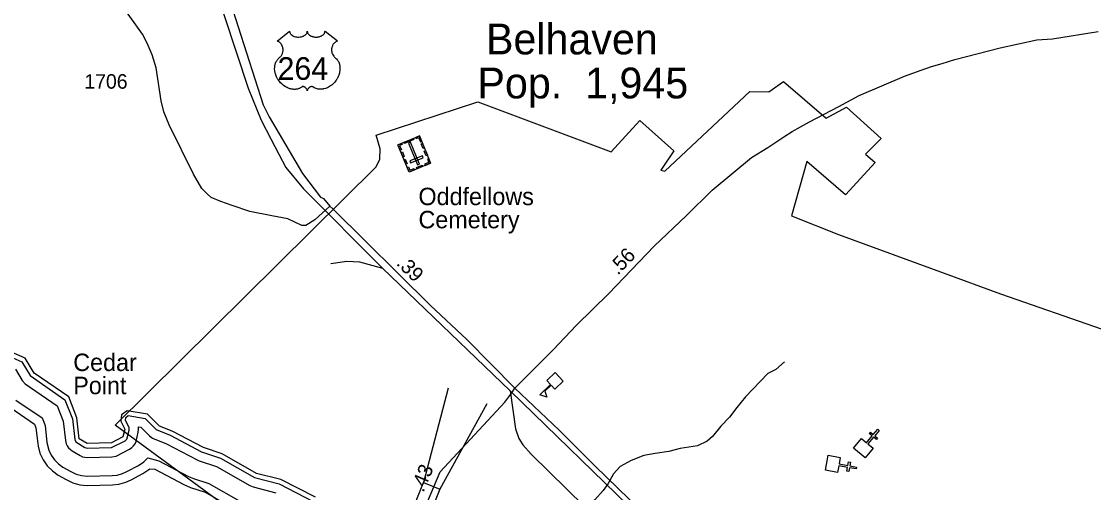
# Model space of a CAD drawing. Extents: x 2532689 to 2764727, y 536648 to 732970.
# Drawn here: x 2700009 to 2709229, y 661804 to 665861 of the extents above; entities that cross this region are included whole.
import ezdxf

# ---------------------------------------------------------------- set-up
doc = ezdxf.new("R2010")
doc.units = 0
for name, color, linetype in [('Exist Boundary Political City Limit New', 7, 'Continuous'), ('Exist Civil Demographics City Label', 7, 'Continuous'), ('Exist Cultural Cemetery CELL', 7, 'Continuous'), ('Exist Cultural Cemetery Label', 7, 'Continuous'), ('Exist Cultural Church CELL', 7, 'Continuous'), ('Exist Cultural Educational Facility High CELL', 7, 'Continuous'), ('Exist Hydrographic Buffer Line', 7, 'Continuous'), ('Exist Hydrographic Creek Double Shore', 7, 'Continuous'), ('Exist Hydrographic Creek Single Shore', 7, 'Continuous'), ('Exist Hydrographic Point Label', 7, 'Continuous'), ('Exist Railroad Mainline', 7, 'Continuous'), ('Exist Railroad Siding', 7, 'Continuous'), ('Exist Road Primary NC Attributed', 7, 'Continuous'), ('Exist Road Primary NC Mileage Hundredths English Label', 7, 'Continuous'), ('Exist Road Primary NC Structure Standard Bridge CELL', 7, 'Continuous'), ('Exist Road Primary US Attributed', 7, 'Continuous'), ('Exist Road Primary US Mileage Hundredths English Label', 7, 'Continuous'), ('Exist Road Primary US Shield CELL', 7, 'Continuous'), ('Exist Road Primary US Shield Number Label', 7, 'Continuous'), ('Exist Road Secondary Type 10 Attributed', 7, 'Continuous'), ('Exist Road Secondary Type 51 Number Label', 7, 'Continuous'), ('Map Preparation Boundary City Limit Buffer Line', 7, 'Continuous')]:
    doc.layers.add(name, color=color, linetype=linetype)

msp = doc.modelspace()

# ---------------------------------------------------------------- linework, layer by layer
at = {"layer": 'Exist Boundary Political City Limit New'}
for points in [[(2712318.2, 656036.4), (2708747.5, 657218.1), (2706648.8, 657919.2), (2703072.5, 660726.6), (2700816, 662382.8), (2703060.5, 664607.7), (2703090.8, 664675.3), (2703093.2, 664764), (2703060.8, 664880.8), (2703933.5, 665169), (2705081.2, 664738.7), (2705325.8, 665006.1), (2705620.5, 664747.4), (2705509.2, 664578.3), (2705542.5, 664571.1), (2706271.8, 665258.2), (2706437.5, 665254.2), (2706562.8, 665343)], [(2706562.8, 665343), (2706930.2, 665027.4), (2707105, 665122.1), (2707402.8, 664852), (2707268, 664717.2), (2707350.8, 664644.5), (2707096.5, 664367.2), (2706762, 664655.5), (2706631.5, 664187.9), (2707035.5, 664026.4), (2707943.5, 663693.2), (2708428.2, 663515.5), (2709303.2, 663211.8)]]:
    msp.add_lwpolyline(points, dxfattribs=at)
at = {"layer": 'Exist Cultural Cemetery CELL'}
for points in [[(2703527.9, 664639.5), (2703343.8, 664563.7), (2703246.9, 664799.1), (2703430.9, 664875)], [(2703277.5, 664811.8), (2703281.9, 664801.1), (2703261.5, 664792.8), (2703276.9, 664755.4), (2703266.6, 664751.1), (2703246.9, 664799.1)], [(2703382.2, 664842.5), (2703303.7, 664810.1), (2703299.4, 664820.7), (2703377.8, 664853)], [(2703415.9, 664625.1), (2703433.2, 664632.2), (2703356, 664819.7), (2703338.7, 664812.6)], [(2703400.4, 664862.3), (2703404.7, 664851.7), (2703425.1, 664860.1), (2703440.5, 664822.7), (2703450.8, 664826.9), (2703431, 664874.9)], [(2703457.6, 664810.3), (2703474.1, 664770.2), (2703463.6, 664765.9), (2703447.1, 664806)], [(2703284.9, 664736.6), (2703301.4, 664696.6), (2703290.9, 664692.3), (2703274.4, 664732.3)], [(2703464.3, 664686.9), (2703457.1, 664704.2), (2703348.3, 664659.3), (2703355.4, 664642.1)], [(2703483.2, 664748.1), (2703499.7, 664708.1), (2703489.2, 664703.8), (2703472.7, 664743.8)], [(2703310, 664675.7), (2703326.5, 664635.6), (2703315.9, 664631.3), (2703299.4, 664671.3)], [(2703327.2, 664603.8), (2703337.7, 664608.1), (2703350, 664578.3), (2703387.5, 664593.8), (2703391.7, 664583.5), (2703343.7, 664563.7)], [(2703459.4, 664611.3), (2703411.5, 664591.6), (2703407.2, 664602.1), (2703455.1, 664621.9)], [(2703511.4, 664679.6), (2703500.9, 664675.2), (2703513.2, 664645.5), (2703475.7, 664630), (2703479.9, 664619.7), (2703527.9, 664639.5)]]:
    msp.add_lwpolyline(points, close=True, dxfattribs=at)
at = {"layer": 'Exist Cultural Church CELL'}
for points in [[(2707232.2, 662268.7), (2707276, 662232.4), (2707324.7, 662291), (2707300.1, 662311.5), (2707310.3, 662323.8), (2707334.9, 662303.3), (2707373.3, 662349.6), (2707385.6, 662339.3), (2707347.2, 662293.1), (2707371.8, 662272.6), (2707361.6, 662260.3), (2707337, 662280.8), (2707288.4, 662222.2), (2707332.6, 662185.3), (2707264.6, 662103.4), (2707164.2, 662186.8)], [(2707051.4, 662105.8), (2707041.2, 662049.8), (2707116.1, 662036.1), (2707121.9, 662067.5), (2707137.6, 662064.7), (2707131.8, 662033.2), (2707191, 662022.3), (2707188.1, 662006.6), (2707129, 662017.4), (2707123.2, 661985.9), (2707107.5, 661988.8), (2707113.2, 662020.3), (2707038.4, 662034), (2707027.8, 661977.4), (2706923.1, 661996.6), (2706946.7, 662125)]]:
    msp.add_lwpolyline(points, close=True, dxfattribs=at)
at = {"layer": 'Exist Cultural Educational Facility High CELL'}
msp.add_lwpolyline([(2704668.2, 662762.6), (2704597.3, 662695), (2704565.6, 662728.4), (2704511.2, 662676.6), (2704526.1, 662625.8), (2704465.9, 662646.6), (2704558.9, 662735.3), (2704527.2, 662768.6), (2704598.1, 662836.2)], close=True, dxfattribs=at)
at = {"layer": 'Exist Hydrographic Buffer Line'}
for points in [[(2699776.6, 663032.6), (2700013.1, 662930.6), (2700084.2, 662810.3), (2700383, 662603.2), (2700447.6, 662438.7), (2700467, 662260.9), (2700476.1, 662239.6), (2700554.4, 662190.8), (2700574.7, 662185.3), (2700783.6, 662190.4), (2700900.7, 662248.5), (2700916.5, 662263.7), (2700935.8, 662341.2), (2700934.1, 662363.7), (2700903.8, 662425), (2700906.5, 662451.3), (2700928.2, 662466.3), (2701074.4, 662442.1), (2701168.3, 662347.1), (2701289.3, 662297.2), (2701556.9, 662155), (2701719.5, 662100.9), (2702011.9, 661934.3), (2702226.6, 661877.5), (2702518.6, 661727.3)], [(2699957.5, 662867.4), (2700015.5, 662769.5), (2700041.6, 662738.8), (2700317.6, 662550.9), (2700369.2, 662419.4), (2700387.5, 662252.2), (2700394, 662224.2), (2700402.7, 662205.2), (2700414.8, 662188.1), (2700429.5, 662173.3), (2700445.9, 662161.8), (2700514, 662121.8), (2700533.7, 662112.6), (2700554, 662107.1), (2700574.7, 662105.3), (2700785.7, 662110.5), (2700823.8, 662117.7), (2700938.5, 662178), (2700959, 662191.8), (2700973.7, 662206.6), (2700985.8, 662223.7), (2700994.4, 662242.6), (2701013.7, 662323.5), (2701016.8, 662350), (2701014.9, 662370.8), (2701035.6, 662367.4), (2701111.5, 662290.9), (2701136.7, 662271.3), (2701256.1, 662224.2), (2701519.6, 662084.3), (2701538.2, 662076.3), (2701686.7, 662027.4), (2701972.3, 661864.8), (2702001.9, 661852.8), (2702197.7, 661802.3)], [(2699961.4, 662599), (2700186.7, 662446.3), (2700212.6, 662380.8), (2700228.6, 662234.8), (2700243.7, 662169.5), (2700264.2, 662125.3), (2700292.3, 662085.2), (2700326.8, 662050.7), (2700364.9, 662023.8), (2700433, 661983.9), (2700478.9, 661962.2), (2700526.3, 661949.5), (2700574.7, 661945.3), (2700789.8, 661950.5), (2700831.2, 661954.7), (2700878.6, 661967.3), (2700915.5, 661983.9), (2701014.5, 662037.2), (2701061.7, 662069.2), (2701096.1, 662103.7), (2701189.6, 662078.3), (2701444.5, 661943), (2701488.2, 661924.3)], [(2699916.7, 662532.8), (2700121.3, 662394), (2700134, 662361.5), (2700149, 662226.1), (2700152.3, 662202.7), (2700168.5, 662142.1), (2700194.9, 662085.2), (2700231, 662033.9), (2700275.3, 661989.5), (2700324.5, 661954.8), (2700392.4, 661914.9)], [(2700392.4, 661914.9), (2700451.5, 661887), (2700512.2, 661870.8), (2700574.7, 661865.3), (2700791.4, 661870.5), (2700845.2, 661875.9), (2700906.1, 661892.1), (2700953.2, 661913.4), (2701052.3, 661966.6), (2701113.2, 662007.9), (2701156.4, 662005.3), (2701406.8, 661872.3), (2701463.2, 661848.2), (2701589.1, 661806.9), (2701853.6, 661656.2)], [(2701488.2, 661924.3), (2701621.5, 661880.4), (2701893.2, 661725.7)]]:
    msp.add_lwpolyline(points, dxfattribs=at)
at = {"layer": 'Exist Hydrographic Creek Double Shore'}
msp.add_lwpolyline([(2702536.8, 661762.8), (2702240.7, 661915.1), (2702031.8, 661969), (2701735.7, 662137.6), (2701575.8, 662190.3), (2701305.7, 662333.7), (2701196.8, 662375.3), (2701093.7, 662479.5), (2700918.8, 662508.5), (2700868.7, 662473.7), (2700862.8, 662417.5), (2700896.8, 662350), (2700881.7, 662283.7), (2700782.8, 662230.5), (2700574.7, 662225.3), (2700506.8, 662265.3), (2700486.7, 662448.3), (2700415.8, 662629.3), (2700118.7, 662830.8), (2700040.7, 662962.2), (2699796.7, 663067.3)], dxfattribs=at)
at = {"layer": 'Exist Hydrographic Creek Single Shore'}
msp.add_lwpolyline([(2706570.2, 662928.4), (2706495.8, 662864.7), (2706426.7, 662829.2), (2706237.2, 662628.9), (2706161.5, 662535.1), (2706097.4, 662451.7), (2706023.1, 662374), (2705953, 662286.4), (2705906, 662247.4), (2705823, 662205.6), (2705673.7, 662182.3), (2705576.5, 662156.2), (2705459, 662139.7), (2705361.4, 662123.6), (2705252.8, 662079.2), (2705158, 662027.2), (2705099.4, 661965.8), (2705055.3, 661880.8), (2705010.6, 661821.8), (2704940.5, 661742.2), (2704873.8, 661684.7), (2704848.8, 661642.1), (2704845.7, 661598), (2704850.8, 661541.2)], dxfattribs=at)
at = {"layer": 'Exist Railroad Mainline'}
for p, q in [((2703113.9, 663735.4), (2704211, 662678.8)), ((2704211, 662678.8), (2705734, 661201.6))]:
    msp.add_line(p, q, dxfattribs=at)
msp.add_lwpolyline([(2701541.8, 666549.5), (2701958.8, 665284.5), (2702071.9, 665009), (2702152.8, 664848.7), (2702221.8, 664716.2), (2702283.5, 664604.1), (2702433.9, 664417.8), (2703113.9, 663735.4)], dxfattribs=at)
at = {"layer": 'Exist Railroad Siding'}
for points in [[(2702669, 663776.8), (2702806.4, 663796.2), (2702916.6, 663790.8), (2703113.9, 663735.4)], [(2704211, 662678.8), (2704258.4, 662351.6), (2704286.4, 662268.1), (2704321.8, 662215), (2704391.7, 662134.7), (2705003.7, 661534.6)]]:
    msp.add_lwpolyline(points, dxfattribs=at)
at = {"layer": 'Exist Road Primary NC Attributed'}
for points in [[(2704225.9, 662663.8), (2704252.5, 662701.4)], [(2702984.8, 660545.9), (2703273.6, 661186.2), (2703611.1, 661982.3), (2704167.4, 662581.2), (2704225.9, 662663.8)]]:
    msp.add_lwpolyline(points, dxfattribs=at)
at = {"layer": 'Exist Road Primary NC Structure Standard Bridge CELL'}
for p, q in [((2703679.2, 662702.5), (2703467, 661890.1)), ((2704011.1, 662566.6), (2703606.3, 661833.1))]:
    msp.add_line(p, q, dxfattribs=at)
msp.add_lwpolyline([(2703606.3, 661833.1), (2702650.6, 659438.8), (2702511.2, 659495.8), (2703467, 661890.1)], close=True, dxfattribs=at)
at = {"layer": 'Exist Road Primary US Attributed'}
for points in [[(2700210.1, 671215.4), (2700233.8, 671122.8), (2700281.2, 670930.1), (2700337.2, 670720.6), (2700493.7, 670239.9), (2700606.5, 669864.8), (2700644.7, 669741), (2701353.9, 667483.4), (2701396.9, 667340.6), (2701671.1, 666494.4), (2701799.9, 666039.2), (2702089.2, 665141.8), (2702139.2, 665039.6), (2702425, 664550.4), (2702579.6, 664347.2), (2702605.3, 664334.6), (2702661.2, 664270)], [(2704252.5, 662701.4), (2704582.9, 663033.3), (2704781.8, 663245.9), (2705059.8, 663516.6), (2705450.1, 663925.8), (2705728, 664190.5), (2705948.4, 664406.9), (2706286.7, 664687.6), (2706429.1, 664776.1), (2706487.4, 664815.8), (2706565.6, 664866), (2706637.9, 664912.6), (2706710.2, 664952.3), (2706787.2, 664996.7), (2707039.2, 665127.7), (2707214.1, 665223.1), (2707602.5, 665387.7), (2707747.2, 665441.3), (2707835.5, 665473.7), (2707927.1, 665497.8), (2708035.3, 665531.2), (2708424.8, 665633.9), (2708740.6, 665701), (2708876.2, 665710.4), (2709268.2, 665772.8)], [(2702661.2, 664270), (2702686.3, 664246.8), (2703525.5, 663414.8), (2703840.4, 663122.2), (2704252.5, 662701.4)], [(2704252.5, 662701.4), (2704634.8, 662342.2), (2704940.2, 662033.5), (2705631.9, 661363.3), (2705940, 661051.3), (2705985.8, 661021.5), (2706237.8, 660763.8), (2706396.1, 660597), (2706525.8, 660475.6), (2706736, 660276.3), (2707027, 659971), (2707384.1, 659607.9), (2707742.8, 659256.6)]]:
    msp.add_lwpolyline(points, dxfattribs=at)
at = {"layer": 'Exist Road Primary US Shield CELL'}
msp.add_lwpolyline([(2702315.5, 665776.3), (2702315.7, 665771.9), (2702316.8, 665766.7), (2702317.6, 665764), (2702320.1, 665758.8), (2702324.1, 665752.7), (2702329.7, 665746.8), (2702336.1, 665741.6), (2702340.3, 665738.8), (2702347.6, 665734.9), (2702355.8, 665731.5), (2702365, 665728.8), (2702374.3, 665726.9), (2702384.5, 665725.8), (2702394.6, 665725.6), (2702405.6, 665726.4), (2702417.6, 665728.8), (2702423.2, 665730.2), (2702429.4, 665732.3), (2702435.2, 665734.7), (2702441.5, 665738.1), (2702446.6, 665741.4), (2702450.6, 665744.3), (2702456.3, 665749.7), (2702460.7, 665755.3), (2702462.6, 665758.4), (2702464.3, 665761.4), (2702466.5, 665767.8), (2702467.1, 665770.6), (2702467.6, 665776.5), (2702467.9, 665771.6), (2702468.4, 665768.5), (2702469.2, 665765.5), (2702470.5, 665762.3), (2702472.8, 665757.8), (2702475.3, 665754), (2702480, 665748.4), (2702483, 665745.6), (2702485.7, 665743.4), (2702492.9, 665738.5), (2702501.3, 665734.2), (2702505.5, 665732.4), (2702509.7, 665730.9), (2702515.1, 665729.3), (2702520.7, 665727.9), (2702526.2, 665727), (2702531.9, 665726.2), (2702537.7, 665725.7), (2702542.4, 665725.6), (2702548.1, 665725.7), (2702553.5, 665726), (2702558.9, 665726.6), (2702565, 665727.6), (2702569.8, 665728.7), (2702576.2, 665730.4), (2702582, 665732.5), (2702587.1, 665734.7), (2702593.6, 665738.1), (2702599, 665741.4), (2702602.9, 665744.6), (2702607.5, 665748.8), (2702611.9, 665753.9), (2702614.5, 665757.6), (2702616.3, 665761.5), (2702618, 665765.5), (2702619, 665769.8), (2702619.5, 665773.5), (2702619.6, 665776.6), (2702725.9, 665692), (2702723.4, 665691), (2702717.6, 665688.2), (2702713.1, 665685.5), (2702705.7, 665680.3), (2702702.6, 665677.5), (2702699.5, 665674.6), (2702696.6, 665671.4), (2702694, 665668.5), (2702691, 665664.2), (2702688.2, 665659.9), (2702685.5, 665655.2), (2702683.5, 665651.1), (2702680.3, 665642.6), (2702678.7, 665637.2), (2702677.7, 665632.6), (2702676.4, 665623.1), (2702676.1, 665618.6), (2702676.1, 665614.1), (2702676.4, 665609.4), (2702676.8, 665604.9), (2702677.6, 665600.2), (2702678.4, 665596.1), (2702679.7, 665591), (2702681.6, 665585.1), (2702683.9, 665579.4), (2702688.8, 665570.1), (2702695, 665560.7), (2702699.5, 665555.4), (2702703.9, 665550.9), (2702710.4, 665545.4), (2702714, 665542.2), (2702718, 665538.2), (2702724.7, 665530.4), (2702727.4, 665526.8), (2702730.1, 665522.7), (2702732.6, 665518.5), (2702735.2, 665514), (2702737.2, 665510), (2702740.9, 665500.9), (2702743.6, 665492.1), (2702744.9, 665487.4), (2702746.9, 665477), (2702747.6, 665471.8), (2702748.4, 665461.7), (2702748.5, 665449.4), (2702747.5, 665437.7), (2702745.3, 665424), (2702743.5, 665415.9), (2702740.7, 665406.4), (2702738, 665398.2), (2702733.1, 665386.1), (2702728.8, 665377.3), (2702723.3, 665367), (2702719.4, 665360.7), (2702715, 665354.1), (2702709.4, 665346.4), (2702702.9, 665338.3), (2702695, 665329.7), (2702688.7, 665323.3), (2702680.4, 665315.9), (2702675.4, 665311.8), (2702668.2, 665306.4), (2702658.4, 665299.8), (2702648.8, 665294.2), (2702640.5, 665290), (2702633.3, 665286.9), (2702623.8, 665283.3), (2702608.1, 665279), (2702602.4, 665277.8), (2702595.7, 665276.8), (2702589.3, 665276.2), (2702583.2, 665275.8), (2702574.9, 665275.8), (2702566.7, 665276.4), (2702558.9, 665277.5), (2702550.8, 665279.2), (2702542.3, 665281.7), (2702534.6, 665284.8), (2702526.8, 665288.6), (2702513.7, 665296.9), (2702509.9, 665298.9), (2702507.8, 665299.5), (2702502.7, 665299.7), (2702497.9, 665298.7), (2702493, 665296.8), (2702490.1, 665295.2), (2702486.1, 665292.6), (2702483.1, 665290.2), (2702479.5, 665286.8), (2702477, 665283.9), (2702475.1, 665281.6), (2702471.3, 665275.8), (2702470, 665273), (2702468.6, 665269.4), (2702467.4, 665264.2), (2702465.8, 665270.8), (2702463.8, 665275.2), (2702461.6, 665279), (2702459.2, 665282.3), (2702455.5, 665286.6), (2702452.2, 665289.8), (2702448.2, 665293), (2702443.9, 665295.6), (2702440.5, 665297.4), (2702437.3, 665298.6), (2702433.5, 665299.5), (2702430.4, 665299.8), (2702427.8, 665299.7), (2702424.2, 665298.9), (2702419.4, 665295.4), (2702414.9, 665292.3), (2702409.9, 665289.2), (2702404, 665286.1), (2702399.7, 665284.1), (2702394.6, 665282.1), (2702388.5, 665280.1), (2702382, 665278.4), (2702375.3, 665277), (2702369.4, 665276.1), (2702363, 665275.5), (2702357.3, 665275.3), (2702351.4, 665275.4), (2702345.8, 665275.8), (2702339.3, 665276.4), (2702331.3, 665277.6), (2702324.6, 665279.1), (2702317.6, 665281), (2702310.4, 665283.3), (2702302.7, 665286.2), (2702293, 665290.4), (2702286.3, 665293.9), (2702275.7, 665300), (2702263.2, 665308.6), (2702253.9, 665316.2), (2702247, 665322.4), (2702236.9, 665332.7), (2702231, 665339.4), (2702221.6, 665351.5), (2702215.7, 665360.2), (2702211.8, 665366.6), (2702206.2, 665376.9), (2702203.1, 665383.4), (2702199, 665392.8), (2702195.9, 665401.4), (2702193.2, 665409.5), (2702191.8, 665414.8), (2702189.8, 665423.9), (2702188.6, 665430.3), (2702187.4, 665439.2), (2702186.7, 665448.5), (2702186.6, 665457.1), (2702186.8, 665464.3), (2702187.6, 665472.7), (2702189.1, 665481.5), (2702190.8, 665489.1), (2702192.3, 665494.6), (2702194.6, 665501.2), (2702197.5, 665508.6), (2702201, 665515.6), (2702204.4, 665521.5), (2702208.6, 665527.7), (2702212.8, 665533.1), (2702218.2, 665539), (2702223.8, 665544.4), (2702229, 665548.6), (2702235.2, 665554.6), (2702238.4, 665558.2), (2702242.2, 665563.3), (2702245.3, 665568), (2702247.7, 665572.3), (2702251, 665578.5), (2702252.9, 665583.1), (2702255.4, 665590.3), (2702256.6, 665595.3), (2702257.9, 665601.8), (2702258.7, 665607.9), (2702259, 665615.5), (2702258.8, 665621.7), (2702258, 665629.1), (2702256.6, 665636.1), (2702254.9, 665642.3), (2702252.3, 665649.3), (2702249.9, 665654.5), (2702245.8, 665661.4), (2702241.3, 665667.9), (2702236.6, 665673.2), (2702231.9, 665677.9), (2702227.4, 665681.4), (2702223.1, 665684.5), (2702217.7, 665687.7), (2702212.5, 665690.3), (2702209.2, 665691.6)], close=True, dxfattribs=at)
at = {"layer": 'Exist Road Secondary Type 10 Attributed'}
msp.add_lwpolyline([(2702661.2, 664270), (2702531, 664151.6), (2702454.6, 664102), (2702419, 664104.2), (2702299.8, 664160.5), (2702161.1, 664187.4), (2701972.3, 664224.8), (2701821.6, 664274.3), (2701723.6, 664309.8), (2701640.7, 664345.3), (2701605.2, 664375.5), (2701561.1, 664421.8), (2701490, 664544.5), (2701278, 664969.7), (2701233.8, 665081.6), (2701211.2, 665177.4), (2701167.6, 665461.1), (2701134.3, 665572), (2701090.1, 665674.2), (2701051.4, 665751.7), (2700537.4, 666470.3)], dxfattribs=at)
at = {"layer": 'Map Preparation Boundary City Limit Buffer Line'}
for points in [[(2712318.2, 656036.4), (2708747.5, 657218.1), (2706648.8, 657919.2), (2703072.5, 660726.6), (2700816, 662382.8), (2703060.5, 664607.7), (2703090.8, 664675.3), (2703093.2, 664764), (2703060.8, 664880.8), (2703933.5, 665169), (2705081.2, 664738.7), (2705325.8, 665006.1), (2705620.5, 664747.4), (2705509.2, 664578.3), (2705542.5, 664571.1), (2706271.8, 665258.2), (2706437.5, 665254.2), (2706562.8, 665343)], [(2706562.8, 665343), (2706930.2, 665027.4), (2707105, 665122.1), (2707402.8, 664852), (2707268, 664717.2), (2707350.8, 664644.5), (2707096.5, 664367.2), (2706762, 664655.5), (2706631.5, 664187.9), (2707035.5, 664026.4), (2707943.5, 663693.2), (2708428.2, 663515.5), (2709303.2, 663211.8)]]:
    msp.add_lwpolyline(points, dxfattribs=at)

# ---------------------------------------------------------------- texts
at = {"layer": 'Exist Civil Demographics City Label'}
for s, p in [('Belhaven', (2704003.9, 665576.7)), ('Pop.  1,945', (2703930.6, 665197.7))]:
    msp.add_text(s, height=265, dxfattribs=at).set_placement(p)
at = {"layer": 'Exist Cultural Cemetery Label'}
for s, p in [('Oddfellows', (2703423.4, 664278.5)), ('Cemetery', (2703423.4, 664079.2))]:
    msp.add_text(s, height=150, dxfattribs=at).set_placement(p)
at = {"layer": 'Exist Hydrographic Point Label'}
for s, p in [('Cedar ', (2700454.6, 662850)), ('Point', (2700454.6, 662650.8))]:
    msp.add_text(s, height=150, dxfattribs=at).set_placement(p)
at = {"layer": 'Exist Road Primary NC Mileage Hundredths English Label'}
msp.add_text('.43', height=125, rotation=67.02596, dxfattribs=at).set_placement((2703465.6, 661799.2))
at = {"layer": 'Exist Road Primary US Mileage Hundredths English Label'}
for s, rotation, p in [('.56', 46.35341, (2705138.1, 663670)), ('.39', 315.24875, (2703226.8, 663770.2))]:
    msp.add_text(s, height=125, rotation=rotation, dxfattribs=at).set_placement(p)
at = {"layer": 'Exist Road Primary US Shield Number Label'}
msp.add_text('264', height=195, dxfattribs=at).set_placement((2702211.6, 665357.5))
at = {"layer": 'Exist Road Secondary Type 51 Number Label'}
msp.add_text('1706', height=125, dxfattribs=at).set_placement((2700549.9, 665281.2))

doc.saveas('drawing.dxf')
